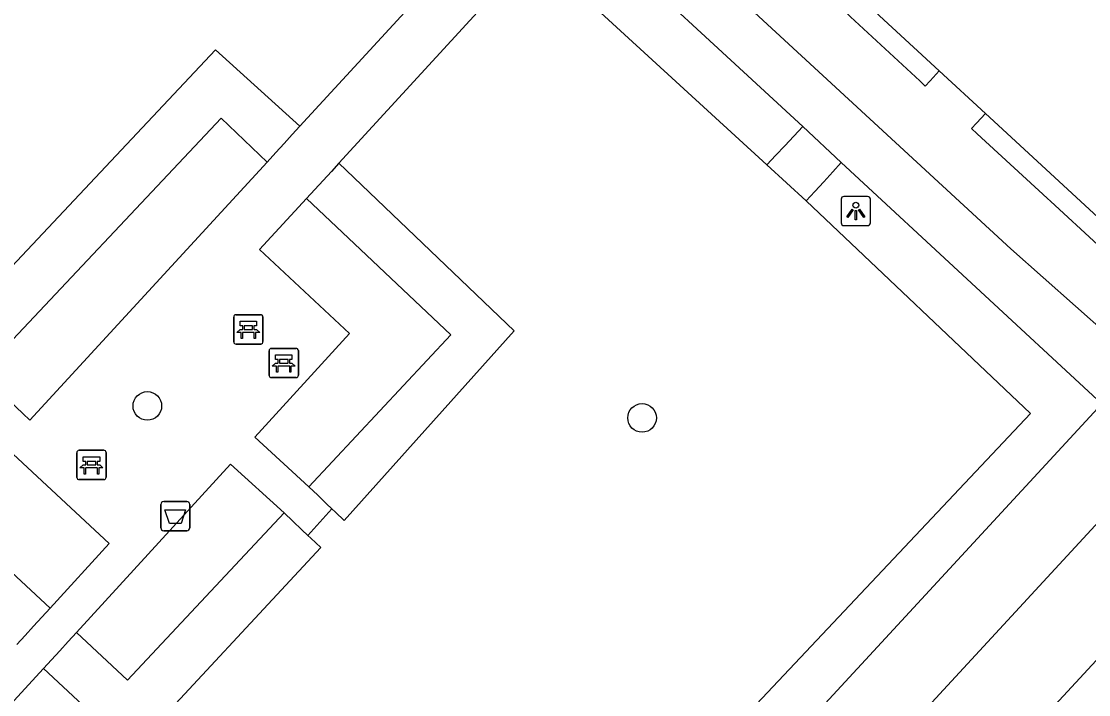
# Model space of a CAD drawing. Extents: x 159040 to 160094, y 381214 to 382518.
# Drawn here: x 159665.82 to 159702.28, y 381766.21 to 381789.2 of the extents above; entities that cross this region are included whole.
import ezdxf

# ---------------------------------------------------------------- set-up
doc = ezdxf.new("R2010")
doc.units = 0
for name, color, linetype in [('IMGEO_Afvalbak', 7, 'Continuous'), ('IMGEO_Bank', 7, 'Continuous'), ('IMGEO_Boom', 7, 'Continuous'), ('IMGEO_Haag', 7, 'Continuous'), ('IMGEO_Lichtpunt', 7, 'Continuous'), ('IMGEO_Pand', 7, 'Continuous'), ('IMGEO_Pand_overbouw', 7, 'Continuous'), ('IMGEO_Voetpad_gesloten', 7, 'Continuous'), ('IMGEO_Voetpad_open', 7, 'Continuous')]:
    doc.layers.add(name, color=color, linetype=linetype)

msp = doc.modelspace()

# ---------------------------------------------------------------- linework, layer by layer
at = {"layer": 'IMGEO_Afvalbak'}
for p, q in [((159670.684, 381772.805), (159671.474, 381772.805)), ((159671.474, 381772.805), (159670.684, 381772.805)), ((159670.584, 381771.905), (159670.584, 381772.705)), ((159670.584, 381772.705), (159670.584, 381771.905)), ((159671.574, 381772.705), (159671.574, 381771.905)), ((159671.574, 381771.905), (159671.574, 381772.705)), ((159671.474, 381771.805), (159670.684, 381771.805)), ((159670.684, 381771.805), (159671.474, 381771.805))]:
    msp.add_line(p, q, dxfattribs=at)
msp.add_lwpolyline([(159670.727, 381772.519), (159671.431, 381772.519), (159671.282, 381772.049), (159670.876, 381772.049), (159670.727, 381772.519)], dxfattribs=at)
for centre, start, end in [((159670.684, 381772.705), 90, 180), ((159670.684, 381772.705), 90, 180), ((159671.474, 381772.705), 0, 90), ((159671.474, 381772.705), 360, 90), ((159670.684, 381771.905), 180, 270), ((159670.684, 381771.905), 180, 270), ((159671.474, 381771.905), 270, 0), ((159671.474, 381771.905), 270, 0)]:
    msp.add_arc(centre, 0.1, start, end, dxfattribs=at)
at = {"layer": 'IMGEO_Bank'}
for p, q in [((159673.074, 381778.257), (159673.074, 381779.098)), ((159673.074, 381779.098), (159673.074, 381778.257)), ((159673.149, 381779.182), (159673.99, 381779.182)), ((159673.99, 381779.182), (159673.149, 381779.182)), ((159674.074, 381779.107), (159674.074, 381778.266)), ((159674.074, 381778.266), (159674.074, 381779.107)), ((159673.383, 381778.688), (159673.383, 381778.794)), ((159673.427, 381778.794), (159673.427, 381778.688)), ((159673.715, 381778.8), (159673.433, 381778.8)), ((159673.433, 381778.682), (159673.715, 381778.682)), ((159673.721, 381778.688), (159673.721, 381778.794)), ((159673.765, 381778.794), (159673.765, 381778.688)), ((159673.771, 381778.58), (159673.378, 381778.58)), ((159673.999, 381778.182), (159673.158, 381778.182)), ((159673.158, 381778.182), (159673.999, 381778.182)), ((159674.284, 381777.108), (159674.284, 381777.949)), ((159674.284, 381777.949), (159674.284, 381777.108)), ((159674.359, 381778.033), (159675.2, 381778.033)), ((159675.2, 381778.033), (159674.359, 381778.033)), ((159675.284, 381777.958), (159675.284, 381777.117)), ((159675.284, 381777.117), (159675.284, 381777.958)), ((159674.593, 381777.539), (159674.593, 381777.645)), ((159674.637, 381777.645), (159674.637, 381777.539)), ((159674.925, 381777.651), (159674.643, 381777.651)), ((159674.643, 381777.533), (159674.925, 381777.533)), ((159674.931, 381777.539), (159674.931, 381777.645)), ((159674.975, 381777.645), (159674.975, 381777.539)), ((159674.981, 381777.431), (159674.588, 381777.431)), ((159675.209, 381777.033), (159674.368, 381777.033)), ((159674.368, 381777.033), (159675.209, 381777.033)), ((159667.716, 381773.627), (159667.716, 381774.468)), ((159667.716, 381774.468), (159667.716, 381773.627)), ((159667.791, 381774.552), (159668.632, 381774.552)), ((159668.632, 381774.552), (159667.791, 381774.552)), ((159668.716, 381774.477), (159668.716, 381773.636)), ((159668.716, 381773.636), (159668.716, 381774.477)), ((159668.413, 381773.95), (159668.02, 381773.95)), ((159668.025, 381774.058), (159668.025, 381774.164)), ((159668.069, 381774.164), (159668.069, 381774.058)), ((159668.357, 381774.17), (159668.075, 381774.17)), ((159668.075, 381774.052), (159668.357, 381774.052)), ((159668.363, 381774.058), (159668.363, 381774.164)), ((159668.407, 381774.164), (159668.407, 381774.058)), ((159668.641, 381773.552), (159667.8, 381773.552)), ((159667.8, 381773.552), (159668.641, 381773.552))]:
    msp.add_line(p, q, dxfattribs=at)
for points in [[(159673.321, 381778.58), (159673.179, 381778.58), (159673.291, 381778.682), (159673.377, 381778.682)], [(159673.377, 381778.8), (159673.291, 381778.8), (159673.291, 381778.961), (159673.854, 381778.961), (159673.854, 381778.8), (159673.771, 381778.8)], [(159673.771, 381778.682), (159673.854, 381778.682), (159673.966, 381778.58), (159673.827, 381778.58)], [(159673.371, 381778.573), (159673.371, 381778.366), (159673.328, 381778.366), (159673.328, 381778.573)], [(159673.821, 381778.573), (159673.821, 381778.366), (159673.777, 381778.366), (159673.777, 381778.573)], [(159674.531, 381777.431), (159674.389, 381777.431), (159674.501, 381777.533), (159674.587, 381777.533)], [(159674.587, 381777.651), (159674.501, 381777.651), (159674.501, 381777.812), (159675.064, 381777.812), (159675.064, 381777.651), (159674.981, 381777.651)], [(159674.981, 381777.533), (159675.064, 381777.533), (159675.176, 381777.431), (159675.037, 381777.431)], [(159674.581, 381777.424), (159674.581, 381777.217), (159674.538, 381777.217), (159674.538, 381777.424)], [(159675.031, 381777.424), (159675.031, 381777.217), (159674.987, 381777.217), (159674.987, 381777.424)], [(159668.019, 381774.17), (159667.933, 381774.17), (159667.933, 381774.331), (159668.496, 381774.331), (159668.496, 381774.17), (159668.413, 381774.17)], [(159667.963, 381773.95), (159667.821, 381773.95), (159667.933, 381774.052), (159668.019, 381774.052)], [(159668.013, 381773.943), (159668.013, 381773.736), (159667.97, 381773.736), (159667.97, 381773.943)], [(159668.413, 381774.052), (159668.496, 381774.052), (159668.608, 381773.95), (159668.469, 381773.95)], [(159668.463, 381773.943), (159668.463, 381773.736), (159668.419, 381773.736), (159668.419, 381773.943)]]:
    msp.add_lwpolyline(points, dxfattribs=at)
for centre, radius, start, end in [((159673.152, 381779.104), 0.0779, 92.4484, 184.2845), ((159673.152, 381779.104), 0.0779, 92.4484, 184.2845), ((159673.996, 381779.104), 0.0779, 2.4484, 94.2845), ((159673.996, 381779.104), 0.0779, 2.4484, 94.2845), ((159673.376, 381778.793), 0.00671, 2.8957, 87.1043), ((159673.376, 381778.689), 0.00671, 272.8957, 357.1043), ((159673.433, 381778.793), 0.00671, 92.8957, 177.1043), ((159673.433, 381778.689), 0.00671, 182.8957, 267.1043), ((159673.715, 381778.793), 0.00671, 2.8957, 87.1043), ((159673.715, 381778.689), 0.00671, 272.8957, 357.1043), ((159673.772, 381778.793), 0.00671, 92.8957, 177.1043), ((159673.772, 381778.689), 0.00671, 182.8957, 267.1043), ((159673.321, 381778.573), 0.00671, 2.8957, 87.1043), ((159673.378, 381778.573), 0.00671, 92.8957, 177.1043), ((159673.77, 381778.573), 0.00671, 2.8957, 87.1043), ((159673.827, 381778.573), 0.00671, 92.8957, 177.1043), ((159673.996, 381778.26), 0.0779, 272.4484, 4.2845), ((159673.996, 381778.26), 0.0779, 272.4484, 4.2845), ((159673.152, 381778.26), 0.0779, 182.4484, 274.2845), ((159673.152, 381778.26), 0.0779, 182.4484, 274.2845), ((159674.362, 381777.955), 0.0779, 92.4484, 184.2845), ((159674.362, 381777.955), 0.0779, 92.4484, 184.2845), ((159675.206, 381777.955), 0.0779, 2.4484, 94.2845), ((159675.206, 381777.955), 0.0779, 2.4484, 94.2845), ((159674.586, 381777.644), 0.00671, 2.8957, 87.1043), ((159674.586, 381777.54), 0.00671, 272.8957, 357.1043), ((159674.643, 381777.644), 0.00671, 92.8957, 177.1043), ((159674.643, 381777.54), 0.00671, 182.8957, 267.1043), ((159674.925, 381777.644), 0.00671, 2.8957, 87.1043), ((159674.925, 381777.54), 0.00671, 272.8957, 357.1043), ((159674.982, 381777.644), 0.00671, 92.8957, 177.1043), ((159674.982, 381777.54), 0.00671, 182.8957, 267.1043), ((159674.531, 381777.424), 0.00671, 2.8957, 87.1043), ((159674.588, 381777.424), 0.00671, 92.8957, 177.1043), ((159674.98, 381777.424), 0.00671, 2.8957, 87.1043), ((159675.037, 381777.424), 0.00671, 92.8957, 177.1043), ((159674.362, 381777.111), 0.0779, 182.4484, 274.2845), ((159674.362, 381777.111), 0.0779, 182.4484, 274.2845), ((159675.206, 381777.111), 0.0779, 272.4484, 4.2845), ((159675.206, 381777.111), 0.0779, 272.4484, 4.2845), ((159667.794, 381774.474), 0.0779, 92.4484, 184.2845), ((159667.794, 381774.474), 0.0779, 92.4484, 184.2845), ((159668.638, 381774.474), 0.0779, 2.4484, 94.2845), ((159668.638, 381774.474), 0.0779, 2.4484, 94.2845), ((159667.963, 381773.943), 0.00671, 2.8957, 87.1043), ((159668.02, 381773.943), 0.00671, 92.8957, 177.1043), ((159668.018, 381774.163), 0.00671, 2.8957, 87.1043), ((159668.018, 381774.059), 0.00671, 272.8957, 357.1043), ((159668.075, 381774.163), 0.00671, 92.8957, 177.1043), ((159668.075, 381774.059), 0.00671, 182.8957, 267.1043), ((159668.357, 381774.163), 0.00671, 2.8957, 87.1043), ((159668.357, 381774.059), 0.00671, 272.8957, 357.1043), ((159668.414, 381774.163), 0.00671, 92.8957, 177.1043), ((159668.414, 381774.059), 0.00671, 182.8957, 267.1043), ((159668.412, 381773.943), 0.00671, 2.8957, 87.1043), ((159668.469, 381773.943), 0.00671, 92.8957, 177.1043), ((159667.794, 381773.63), 0.0779, 182.4484, 274.2845), ((159667.794, 381773.63), 0.0779, 182.4484, 274.2845), ((159668.638, 381773.63), 0.0779, 272.4484, 4.2845), ((159668.638, 381773.63), 0.0779, 272.4484, 4.2845)]:
    msp.add_arc(centre, radius, start, end, dxfattribs=at)
at = {"layer": 'IMGEO_Boom'}
for centre in [(159670.124, 381776.067), (159687.026, 381775.659)]:
    msp.add_circle(centre, 0.489, dxfattribs=at)
at = {"layer": 'IMGEO_Haag'}
for points in [[(159683.317, 381791.605), (159691.286, 381784.296)], [(159675.338, 381785.62), (159672.448, 381788.23), (159663.146, 381778.345), (159663.486, 381778.037)], [(159664.419, 381777.173), (159672.65, 381785.89), (159674.213, 381784.393)], [(159676.428, 381772.557), (159676.552, 381772.439), (159676.844, 381772.159), (159682.66, 381778.629), (159676.666, 381784.352)], [(159692.627, 381783.066), (159700.291, 381775.808), (159683.819, 381758.334), (159680.681, 381754.516), (159669.831, 381742.953)], [(159675.562, 381783.147), (159680.489, 381778.491), (159675.64, 381773.308)], [(159702.733, 381776.142), (159658.082, 381727.811)], [(159666.81, 381769.163), (159661.525, 381774.069), (159663.56, 381776.258)], [(159674.795, 381772.418), (159669.442, 381766.702), (159667.705, 381768.328)], [(159666.574, 381767.096), (159669.594, 381764.29), (159676.047, 381771.229), (159675.707, 381771.548), (159675.611, 381771.638)]]:
    msp.add_lwpolyline(points, dxfattribs=at)
at = {"layer": 'IMGEO_Lichtpunt'}
for p, q in [((159693.827, 381783.126), (159693.827, 381782.319)), ((159693.827, 381783.126), (159693.827, 381782.319)), ((159694.729, 381783.221), (159693.921, 381783.221)), ((159694.729, 381783.221), (159693.921, 381783.221)), ((159694.823, 381782.319), (159694.823, 381783.126)), ((159694.823, 381782.319), (159694.823, 381783.126)), ((159693.921, 381782.225), (159694.729, 381782.225)), ((159693.921, 381782.225), (159694.729, 381782.225))]:
    msp.add_line(p, q, dxfattribs=at)
for points in [[(159694.201, 381782.79), (159694.24, 381782.762), (159694.052, 381782.5), (159694.014, 381782.527), (159694.201, 381782.79)], [(159694.303, 381782.742), (159694.35, 381782.742), (159694.35, 381782.42), (159694.303, 381782.42), (159694.303, 381782.742)], [(159694.413, 381782.762), (159694.451, 381782.789), (159694.638, 381782.527), (159694.599, 381782.499), (159694.413, 381782.762)]]:
    msp.add_lwpolyline(points, dxfattribs=at)
msp.add_circle((159694.326, 381782.924), 0.0994, dxfattribs=at)
for centre, start, end in [((159693.921, 381783.126), 90, 180), ((159693.921, 381783.126), 90, 180), ((159694.729, 381783.126), 0, 90), ((159694.729, 381783.126), 0, 90), ((159693.921, 381782.319), 180, 270), ((159693.921, 381782.319), 180, 270), ((159694.729, 381782.319), 270, 0), ((159694.729, 381782.319), 270, 360)]:
    msp.add_arc(centre, 0.0946, start, end, dxfattribs=at)
at = {"layer": 'IMGEO_Pand'}
msp.add_lwpolyline([(159711.233, 381787.309), (159704.415, 381779.882), (159704.31, 381779.979), (159704.195, 381780.085), (159704.67, 381780.6), (159698.758, 381786.052), (159697.179, 381787.509), (159691.334, 381792.901)], dxfattribs=at)
at = {"layer": 'IMGEO_Pand_overbouw'}
for points in [[(159691.334, 381792.901), (159690.86, 381792.394), (159694.014, 381789.48), (159694.147, 381789.356), (159696.514, 381787.166), (159696.7, 381786.991), (159696.871, 381787.173), (159697.179, 381787.509)], [(159704.195, 381780.085), (159704.67, 381780.6), (159698.758, 381786.052), (159698.452, 381785.719), (159698.281, 381785.536), (159698.468, 381785.362), (159700.862, 381783.157), (159700.984, 381783.044)]]:
    msp.add_lwpolyline(points, close=True, dxfattribs=at)
at = {"layer": 'IMGEO_Voetpad_gesloten'}
for points in [[(159703.332, 381778.057), (159702.939, 381778.5), (159699.62, 381781.437), (159675.685, 381803.499), (159673.113, 381803.604), (159630.084, 381769.208)], [(159692.511, 381785.612), (159684.552, 381792.952)], [(159692.511, 381785.612), (159693.829, 381784.375)], [(159693.829, 381784.375), (159702.733, 381776.142)]]:
    msp.add_lwpolyline(points, dxfattribs=at)
at = {"layer": 'IMGEO_Voetpad_open'}
for points in [[(159741.363, 381809.364), (159686.466, 381750), (159607.381, 381664.479), (159603.212, 381659.994)], [(159675.338, 381785.62), (159681.97, 381792.84)], [(159676.666, 381784.352), (159683.317, 381791.605)], [(159674.213, 381784.393), (159674.509, 381784.716), (159674.793, 381785.026), (159675.077, 381785.335), (159675.338, 381785.62)], [(159691.286, 381784.296), (159691.592, 381784.625), (159691.898, 381784.954), (159692.205, 381785.284), (159692.511, 381785.612)], [(159674.213, 381784.393), (159666.112, 381775.584), (159664.419, 381777.173)], [(159676.666, 381784.352), (159676.414, 381784.076), (159676.13, 381783.767), (159675.846, 381783.457), (159675.562, 381783.147)], [(159691.286, 381784.296), (159692.627, 381783.066)], [(159693.829, 381784.375), (159693.537, 381784.057), (159693.232, 381783.725), (159692.928, 381783.394), (159692.627, 381783.066)], [(159675.64, 381773.308), (159673.793, 381775.003), (159677.033, 381778.543), (159673.95, 381781.404), (159675.562, 381783.147)], [(159663.56, 381776.258), (159668.821, 381771.371), (159666.81, 381769.163)], [(159660.019, 381725.972), (159704.683, 381774.338)], [(159667.705, 381768.328), (159672.966, 381774.084), (159674.795, 381772.418)], [(159675.64, 381773.308), (159675.944, 381773.019), (159676.248, 381772.729), (159676.428, 381772.557)], [(159675.611, 381771.638), (159676.428, 381772.557)], [(159675.611, 381771.638), (159675.402, 381771.837), (159675.099, 381772.128), (159674.795, 381772.418)], [(159665.671, 381767.924), (159665.955, 381768.233), (159666.24, 381768.543), (159666.524, 381768.852), (159666.81, 381769.163)], [(159667.705, 381768.328), (159667.421, 381768.018), (159667.137, 381767.709), (159666.853, 381767.399), (159666.574, 381767.096)], [(159655.978, 381755.555), (159666.574, 381767.096)]]:
    msp.add_lwpolyline(points, dxfattribs=at)

doc.saveas('drawing.dxf')
